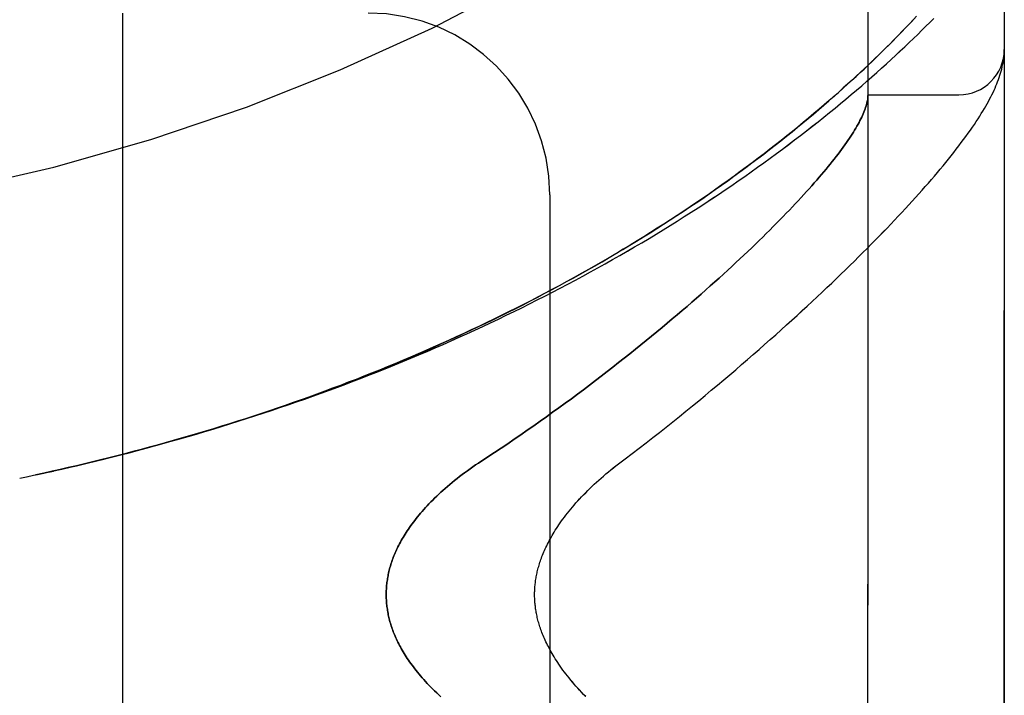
# Model space of a CAD drawing. Header units: inches. Extents: x 0 to 243, y 0 to 157.
# Tile 270 of 284: x 126.072 to 127.426, y 87.308 to 88.237. Entities that reach past the tile are written whole.
import ezdxf

# ---------------------------------------------------------------- set-up
doc = ezdxf.new("R2010")
doc.units = ezdxf.units.IN
doc.header["$LTSCALE"] = 13.357143
doc.header["$MEASUREMENT"] = 0
doc.linetypes.add('HIDDEN', pattern=[0.2, 0.1, -0.1])
doc.layers.add('LEFTHAND_DOOR_ASSEMBLY', color=7, linetype='CONTINUOUS')
doc.layers.add('RIGHTHAND_DOOR_ASSEMBLY', color=7, linetype='CONTINUOUS')

msp = doc.modelspace()

# ---------------------------------------------------------------- linework, layer by layer
at = {"layer": 'LEFTHAND_DOOR_ASSEMBLY', "color": 8, "linetype": 'HIDDEN'}
for p, q in [((127.2389, 86.1252), (127.2389, 88.7677)), ((127.4264, 86.5014), (127.4264, 88.3914)), ((126.2139, 88.2464), (126.2139, 86.6464)), ((127.2875, 88.2228), (127.295, 88.2306)), ((127.295, 88.2306), (127.3021, 88.2381)), ((127.2715, 88.2064), (127.2797, 88.2147)), ((127.2797, 88.2147), (127.2875, 88.2228)), ((127.4258, 88.1862), (127.4259, 88.1869)), ((127.426, 88.1879), (127.4261, 88.1886)), ((127.4261, 88.1892), (127.4262, 88.1899)), ((127.4261, 88.1886), (127.4261, 88.1892)), ((127.4262, 88.1906), (127.4263, 88.1913)), ((127.4262, 88.1899), (127.4262, 88.1906)), ((127.4254, 88.183), (127.4256, 88.1841)), ((127.4256, 88.1841), (127.4257, 88.1848)), ((127.4257, 88.1855), (127.4258, 88.1862)), ((127.4257, 88.1848), (127.4257, 88.1855)), ((127.2389, 88.1339), (127.3639, 88.1339)), ((126.8014, 87.9964), (126.8014, 86.8964)), ((126.0724, 87.6065), (126.0839, 87.6089))]:
    msp.add_line(p, q, dxfattribs=at)
for points in [[(126.1303, 87.6191), (126.1419, 87.6217), (126.1535, 87.6244), (126.1651, 87.6272), (126.1767, 87.63), (126.1883, 87.6328), (126.1999, 87.6357), (126.2114, 87.6387), (126.223, 87.6416), (126.2346, 87.6447), (126.2462, 87.6478), (126.2577, 87.6509), (126.2693, 87.6541), (126.2808, 87.6573), (126.2924, 87.6606), (126.3039, 87.6639), (126.3155, 87.6673), (126.327, 87.6707), (126.3385, 87.6741), (126.35, 87.6777), (126.3615, 87.6812), (126.373, 87.6848), (126.3844, 87.6885), (126.3959, 87.6922), (126.4073, 87.6959), (126.4188, 87.6997), (126.4302, 87.7036), (126.4416, 87.7075), (126.453, 87.7114), (126.4643, 87.7154), (126.4757, 87.7195), (126.487, 87.7236), (126.4984, 87.7277), (126.5097, 87.7319), (126.5209, 87.7361), (126.5322, 87.7404), (126.5435, 87.7447), (126.5547, 87.7491), (126.5659, 87.7535), (126.5771, 87.758), (126.5882, 87.7625), (126.5994, 87.7671), (126.6105, 87.7717), (126.6215, 87.7763), (126.6326, 87.7811), (126.6436, 87.7858), (126.6546, 87.7906), (126.6656, 87.7954), (126.6766, 87.8003), (126.6875, 87.8053), (126.6983, 87.8103), (126.7092, 87.8153), (126.72, 87.8204), (126.7308, 87.8255), (126.7415, 87.8306), (126.7523, 87.8358), (126.7629, 87.8411), (126.7736, 87.8464), (126.7842, 87.8517), (126.7947, 87.8571), (126.8053, 87.8625), (126.8157, 87.868), (126.8262, 87.8735), (126.8366, 87.879), (126.8469, 87.8846), (126.8572, 87.8902), (126.8675, 87.8958), (126.8777, 87.9015), (126.8878, 87.9073), (126.8979, 87.913), (126.908, 87.9188), (126.9179, 87.9246), (126.9279, 87.9305), (126.9378, 87.9364), (126.9476, 87.9423), (126.9574, 87.9483), (126.9671, 87.9543), (126.9767, 87.9603), (126.9863, 87.9663), (126.9958, 87.9724), (127.0053, 87.9785), (127.0146, 87.9846), (127.024, 87.9908), (127.0332, 87.9969), (127.0424, 88.0031), (127.0515, 88.0093), (127.0605, 88.0155), (127.0695, 88.0217), (127.0783, 88.028), (127.0871, 88.0342), (127.0959, 88.0405), (127.1045, 88.0467), (127.113, 88.053), (127.1215, 88.0593), (127.1299, 88.0656), (127.1381, 88.0718), (127.1463, 88.0781), (127.1545, 88.0844), (127.1625, 88.0907), (127.1704, 88.0969), (127.1782, 88.1032), (127.1859, 88.1094), (127.1936, 88.1156), (127.2011, 88.1218), (127.2086, 88.128), (127.2159, 88.1342), (127.2231, 88.1404), (127.2303, 88.1465), (127.2373, 88.1526), (127.2442, 88.1586), (127.251, 88.1647), (127.2577, 88.1707), (127.2643, 88.1766), (127.2708, 88.1825), (127.2772, 88.1884), (127.2835, 88.1943), (127.2896, 88.2), (127.2956, 88.2058), (127.3016, 88.2115), (127.3074, 88.2171), (127.3131, 88.2227), (127.3187, 88.2282), (127.3241, 88.2336), (127.3295, 88.239)], [(126.128, 87.6186), (126.1392, 87.6211), (126.1503, 87.6237), (126.1614, 87.6263), (126.1725, 87.629), (126.1836, 87.6317), (126.1948, 87.6345), (126.2059, 87.6373), (126.217, 87.6402), (126.2281, 87.6431), (126.2391, 87.646), (126.2502, 87.649), (126.2613, 87.652), (126.2724, 87.6551), (126.2834, 87.6582), (126.2945, 87.6614), (126.3055, 87.6646), (126.3166, 87.6679), (126.3276, 87.6711), (126.3386, 87.6745), (126.3496, 87.6779), (126.3606, 87.6813), (126.3716, 87.6848), (126.3826, 87.6883), (126.3936, 87.6919), (126.4045, 87.6955), (126.4154, 87.6992), (126.4264, 87.7029), (126.4373, 87.7066), (126.4481, 87.7104), (126.459, 87.7143), (126.4699, 87.7181), (126.4807, 87.7221), (126.4915, 87.726), (126.5023, 87.7301), (126.5131, 87.7341), (126.5239, 87.7383), (126.5346, 87.7424), (126.5454, 87.7466), (126.5561, 87.7509), (126.5668, 87.7552), (126.5774, 87.7595), (126.5881, 87.7639), (126.5987, 87.7683), (126.6093, 87.7728), (126.6198, 87.7773), (126.6304, 87.7819), (126.6409, 87.7865), (126.6513, 87.7912), (126.6618, 87.7959), (126.6722, 87.8006), (126.6826, 87.8054), (126.693, 87.8102), (126.7033, 87.8151), (126.7136, 87.82), (126.7239, 87.825), (126.7341, 87.83), (126.7443, 87.835), (126.7545, 87.8401), (126.7646, 87.8452), (126.7747, 87.8504), (126.7847, 87.8556), (126.7947, 87.8609), (126.8047, 87.8662), (126.8146, 87.8715), (126.8245, 87.8769), (126.8344, 87.8823), (126.8442, 87.8877), (126.8539, 87.8932), (126.8636, 87.8988), (126.8733, 87.9043), (126.8829, 87.9099), (126.8924, 87.9156), (126.9019, 87.9212), (126.9114, 87.9269), (126.9208, 87.9326), (126.9301, 87.9384), (126.9394, 87.9442), (126.9487, 87.95), (126.9578, 87.9559), (126.9669, 87.9618), (126.976, 87.9677), (126.985, 87.9736), (126.9939, 87.9796), (127.0028, 87.9855), (127.0116, 87.9915), (127.0203, 87.9976), (127.0289, 88.0036), (127.0375, 88.0097), (127.046, 88.0157), (127.0545, 88.0218), (127.0628, 88.0279), (127.0711, 88.034), (127.0793, 88.0402), (127.0875, 88.0463), (127.0955, 88.0524), (127.1035, 88.0586), (127.1114, 88.0647), (127.1191, 88.0708), (127.1268, 88.077), (127.1345, 88.0831), (127.142, 88.0892), (127.1494, 88.0953), (127.1568, 88.1015), (127.164, 88.1075), (127.1712, 88.1136), (127.1782, 88.1196), (127.185, 88.1256), (127.1917, 88.1315), (127.1983, 88.1372), (127.2046, 88.1429), (127.2108, 88.1485), (127.2167, 88.1539), (127.2225, 88.1592), (127.2281, 88.1644), (127.2335, 88.1694), (127.2387, 88.1744), (127.2438, 88.1792), (127.2487, 88.184), (127.2535, 88.1886), (127.2582, 88.1932), (127.2627, 88.1977), (127.2715, 88.2064)], [(127.4259, 88.1869), (127.4259, 88.1872), (127.426, 88.1879)], [(127.4263, 88.1913), (127.4263, 88.1917), (127.4263, 88.1921), (127.4263, 88.1924), (127.4263, 88.1928), (127.4264, 88.1932), (127.4264, 88.1935), (127.4264, 88.1939), (127.4264, 88.1943), (127.4264, 88.1946), (127.4264, 88.195), (127.4264, 88.1954), (127.4264, 88.1957)], [(126.8922, 87.6233), (126.9052, 87.6331), (126.9148, 87.6404), (126.9242, 87.6477), (126.9337, 87.655), (126.943, 87.6623), (126.9523, 87.6696), (126.9615, 87.6769), (126.9706, 87.6842), (126.9796, 87.6914), (126.9886, 87.6987), (126.9974, 87.7059), (127.0062, 87.7131), (127.0149, 87.7203), (127.0235, 87.7274), (127.032, 87.7346), (127.0405, 87.7417), (127.0488, 87.7487), (127.057, 87.7558), (127.0652, 87.7628), (127.0732, 87.7697), (127.0812, 87.7766), (127.0891, 87.7835), (127.0968, 87.7904), (127.1045, 87.7971), (127.1121, 87.8039), (127.1196, 87.8106), (127.127, 87.8173), (127.1342, 87.8239), (127.1414, 87.8304), (127.1485, 87.8369), (127.1555, 87.8434), (127.1624, 87.8498), (127.1692, 87.8562), (127.1759, 87.8625), (127.1825, 87.8687), (127.189, 87.8749), (127.1955, 87.8811), (127.2018, 87.8872), (127.208, 87.8932), (127.2141, 87.8992), (127.2202, 87.9051), (127.2261, 87.911), (127.232, 87.9168), (127.2377, 87.9226), (127.2434, 87.9283), (127.249, 87.934), (127.2544, 87.9396), (127.2598, 87.9451), (127.2651, 87.9506), (127.2703, 87.9561), (127.2755, 87.9615), (127.2805, 87.9668), (127.2855, 87.9721), (127.2903, 87.9773), (127.2951, 87.9825), (127.2998, 87.9876), (127.3044, 87.9927), (127.3089, 87.9978), (127.3133, 88.0027), (127.3177, 88.0077), (127.322, 88.0126), (127.3262, 88.0174), (127.3303, 88.0222), (127.3343, 88.027), (127.3383, 88.0317), (127.3422, 88.0363), (127.3459, 88.041), (127.3497, 88.0455), (127.3533, 88.0501), (127.3569, 88.0546), (127.3604, 88.0591), (127.3639, 88.0636), (127.3672, 88.0681), (127.3705, 88.0725), (127.3737, 88.0768), (127.3768, 88.0811), (127.3797, 88.0852), (127.3826, 88.0893), (127.3853, 88.0933), (127.3878, 88.0971), (127.3903, 88.1008), (127.3926, 88.1045), (127.3948, 88.108), (127.3969, 88.1115), (127.399, 88.1149), (127.4009, 88.1182), (127.4028, 88.1215), (127.4045, 88.1247), (127.4062, 88.1279), (127.4078, 88.131), (127.4094, 88.1341), (127.4109, 88.1371), (127.4123, 88.1402), (127.4136, 88.1432), (127.4149, 88.1461), (127.4161, 88.1491), (127.4172, 88.152), (127.4183, 88.1549), (127.4194, 88.1579), (127.4203, 88.1608), (127.4212, 88.1636), (127.422, 88.1665), (127.4228, 88.1694), (127.4234, 88.1722), (127.4241, 88.175), (127.4246, 88.1777), (127.425, 88.1804), (127.4254, 88.183)], [(127.2389, 88.133), (127.2389, 88.1327), (127.2389, 88.1324), (127.2389, 88.132), (127.2388, 88.1317), (127.2388, 88.1313), (127.2388, 88.1309), (127.2387, 88.1304), (127.2387, 88.1299)], [(127.2387, 88.1299), (127.2385, 88.1281), (127.2382, 88.1263), (127.2379, 88.1245), (127.2374, 88.1226), (127.2369, 88.1206), (127.2364, 88.1187), (127.2357, 88.1166), (127.235, 88.1145), (127.2342, 88.1124), (127.2334, 88.1102), (127.2324, 88.1079), (127.2314, 88.1056), (127.2303, 88.1033), (127.2292, 88.1009), (127.2279, 88.0985), (127.2266, 88.096), (127.2252, 88.0934), (127.2238, 88.0908), (127.2222, 88.0882), (127.2206, 88.0855), (127.2189, 88.0827), (127.2172, 88.0799), (127.2153, 88.0771), (127.2134, 88.0742), (127.2114, 88.0712), (127.2093, 88.0682), (127.2072, 88.0651), (127.2049, 88.062), (127.2026, 88.0588), (127.2002, 88.0556), (127.1978, 88.0523), (127.1952, 88.049), (127.1926, 88.0456), (127.1898, 88.0422), (127.187, 88.0387), (127.1842, 88.0351), (127.1812, 88.0315), (127.1782, 88.0279), (127.175, 88.0242), (127.1718, 88.0204), (127.1685, 88.0166), (127.1651, 88.0127), (127.1617, 88.0087), (127.1581, 88.0048), (127.1545, 88.0007), (127.1507, 87.9966), (127.1469, 87.9925), (127.143, 87.9883), (127.139, 87.984), (127.135, 87.9797), (127.1308, 87.9753), (127.1265, 87.9709), (127.1222, 87.9664), (127.1177, 87.9618), (127.1132, 87.9572), (127.1086, 87.9526), (127.1039, 87.9479), (127.0991, 87.9431), (127.0942, 87.9383), (127.0892, 87.9334), (127.0841, 87.9285), (127.079, 87.9235), (127.0737, 87.9185), (127.0683, 87.9134), (127.0629, 87.9083), (127.0573, 87.9031), (127.0517, 87.8979), (127.046, 87.8926), (127.0401, 87.8873), (127.0342, 87.8819), (127.0282, 87.8765), (127.0221, 87.871), (127.0159, 87.8655), (127.0096, 87.8599), (127.0032, 87.8543), (126.9967, 87.8486), (126.9901, 87.8429), (126.9834, 87.8372), (126.9766, 87.8314), (126.9698, 87.8256), (126.9628, 87.8197), (126.9557, 87.8138), (126.9486, 87.8079), (126.9413, 87.8019), (126.934, 87.7959), (126.9266, 87.7899), (126.9191, 87.7838), (126.9115, 87.7777), (126.9038, 87.7716), (126.896, 87.7655), (126.8882, 87.7593), (126.8802, 87.7532), (126.8722, 87.747), (126.8641, 87.7408), (126.856, 87.7346), (126.8477, 87.7283), (126.8394, 87.7221), (126.831, 87.7159), (126.8225, 87.7097), (126.814, 87.7034), (126.8053, 87.6972), (126.7967, 87.691), (126.7879, 87.6848), (126.7792, 87.6786), (126.7703, 87.6724), (126.7614, 87.6662), (126.7525, 87.6601), (126.7435, 87.654), (126.7344, 87.6479), (126.7254, 87.6419), (126.7162, 87.6359), (126.7032, 87.6273)], [(126.0946, 87.6112), (126.1058, 87.6136), (126.1169, 87.6161), (126.1303, 87.6191)], [(126.7032, 87.6273), (126.6993, 87.6247), (126.6955, 87.6221), (126.6917, 87.6195), (126.688, 87.6168), (126.6843, 87.6141), (126.6808, 87.6115), (126.6772, 87.6088), (126.6738, 87.6061), (126.6704, 87.6034), (126.667, 87.6006), (126.6638, 87.5979), (126.6606, 87.5952), (126.6575, 87.5925), (126.6545, 87.5898), (126.6515, 87.5871), (126.6486, 87.5844), (126.6458, 87.5818), (126.643, 87.5791), (126.6403, 87.5765), (126.6377, 87.5738), (126.6352, 87.5712), (126.6328, 87.5686), (126.6304, 87.566), (126.6281, 87.5635), (126.6258, 87.5609), (126.6237, 87.5584), (126.6216, 87.5559), (126.6195, 87.5534), (126.6175, 87.5509), (126.6156, 87.5485), (126.6138, 87.5461), (126.612, 87.5437), (126.6103, 87.5413), (126.6086, 87.5389), (126.607, 87.5366), (126.6054, 87.5342), (126.6039, 87.5319), (126.6024, 87.5296), (126.601, 87.5274), (126.5997, 87.5251), (126.5984, 87.5229), (126.5971, 87.5207), (126.5959, 87.5185), (126.5948, 87.5164), (126.5937, 87.5142), (126.5926, 87.5121), (126.5916, 87.5099), (126.5906, 87.5078), (126.5896, 87.5058), (126.5887, 87.5037), (126.5879, 87.5016), (126.587, 87.4996), (126.5862, 87.4976), (126.5855, 87.4956), (126.5848, 87.4936), (126.5841, 87.4916), (126.5834, 87.4896), (126.5828, 87.4877), (126.5822, 87.4857), (126.5816, 87.4838), (126.5811, 87.4818), (126.5806, 87.4799), (126.5802, 87.478), (126.5797, 87.4761), (126.5793, 87.4742), (126.5789, 87.4723), (126.5786, 87.4704), (126.5782, 87.4686), (126.578, 87.4667), (126.5777, 87.4648), (126.5774, 87.463), (126.5772, 87.4611), (126.577, 87.4593), (126.5769, 87.4574), (126.5767, 87.4556), (126.5766, 87.4538), (126.5765, 87.4519), (126.5765, 87.4501), (126.5764, 87.4483), (126.5764, 87.4464), (126.5764, 87.4446), (126.5765, 87.4428), (126.5765, 87.441), (126.5766, 87.4391), (126.5767, 87.4373), (126.5769, 87.4355), (126.577, 87.4336), (126.5772, 87.4318), (126.5774, 87.4299), (126.5777, 87.4281), (126.578, 87.4262), (126.5782, 87.4243), (126.5786, 87.4225), (126.5789, 87.4206), (126.5793, 87.4187), (126.5797, 87.4168), (126.5802, 87.4149), (126.5806, 87.413), (126.5811, 87.4111), (126.5816, 87.4091), (126.5822, 87.4072), (126.5828, 87.4052), (126.5834, 87.4033), (126.5841, 87.4013), (126.5848, 87.3993), (126.5855, 87.3973), (126.5862, 87.3953), (126.587, 87.3933), (126.5879, 87.3913), (126.5887, 87.3892), (126.5896, 87.3871), (126.5906, 87.385), (126.5916, 87.383), (126.5926, 87.3808), (126.5937, 87.3787), (126.5948, 87.3765), (126.5959, 87.3744), (126.5971, 87.3722), (126.5984, 87.37), (126.5997, 87.3678), (126.601, 87.3655), (126.6024, 87.3633), (126.6039, 87.361), (126.6054, 87.3587), (126.607, 87.3563), (126.6086, 87.354), (126.6103, 87.3516), (126.612, 87.3492), (126.6138, 87.3468), (126.6156, 87.3444), (126.6175, 87.342), (126.6195, 87.3395), (126.6216, 87.337), (126.6237, 87.3345), (126.6258, 87.332), (126.6281, 87.3294), (126.6304, 87.3269), (126.6328, 87.3243), (126.6352, 87.3217), (126.6377, 87.3191), (126.6403, 87.3164), (126.643, 87.3138), (126.6458, 87.3111), (126.6486, 87.3085), (126.6515, 87.3058)], [(126.8507, 87.3063), (126.8479, 87.3091), (126.8451, 87.312), (126.8425, 87.3148), (126.8399, 87.3177), (126.8373, 87.3205), (126.8349, 87.3233), (126.8325, 87.3261), (126.8301, 87.3289), (126.8279, 87.3317), (126.8257, 87.3345), (126.8235, 87.3372), (126.8215, 87.3399), (126.8195, 87.3426), (126.8176, 87.3452), (126.8157, 87.3479), (126.8139, 87.3505), (126.8122, 87.353), (126.8105, 87.3556), (126.8089, 87.3581), (126.8074, 87.3606), (126.8059, 87.363), (126.8045, 87.3654), (126.8031, 87.3678), (126.8018, 87.3701), (126.8006, 87.3725), (126.7994, 87.3748), (126.7982, 87.377), (126.7971, 87.3793), (126.7961, 87.3815), (126.795, 87.3837), (126.7941, 87.3858), (126.7932, 87.3879), (126.7923, 87.39), (126.7914, 87.3921), (126.7906, 87.3941), (126.7899, 87.3962), (126.7892, 87.3981), (126.7885, 87.4001), (126.7878, 87.402), (126.7872, 87.404), (126.7866, 87.4058), (126.7861, 87.4077), (126.7856, 87.4096), (126.7851, 87.4114), (126.7846, 87.4132), (126.7842, 87.415), (126.7838, 87.4167), (126.7834, 87.4185), (126.7831, 87.4202), (126.7828, 87.4219), (126.7824, 87.4236), (126.7822, 87.4253), (126.7819, 87.427), (126.7817, 87.4287), (126.7815, 87.4303), (126.7813, 87.432), (126.7811, 87.4336), (126.781, 87.4352), (126.7808, 87.4368), (126.7807, 87.4384), (126.7806, 87.44), (126.7806, 87.4417), (126.7805, 87.4433), (126.7805, 87.4448), (126.7805, 87.4464), (126.7805, 87.448), (126.7805, 87.4496), (126.7806, 87.4512), (126.7806, 87.4528), (126.7807, 87.4544), (126.7808, 87.4561), (126.781, 87.4577), (126.7811, 87.4593), (126.7813, 87.4609), (126.7815, 87.4626), (126.7817, 87.4642), (126.7819, 87.4659), (126.7822, 87.4676), (126.7824, 87.4693), (126.7827, 87.471), (126.7831, 87.4727), (126.7834, 87.4744), (126.7838, 87.4762), (126.7842, 87.4779), (126.7846, 87.4797), (126.7851, 87.4815), (126.7856, 87.4833), (126.7861, 87.4852), (126.7866, 87.487), (126.7872, 87.4889), (126.7878, 87.4909), (126.7885, 87.4928), (126.7892, 87.4947), (126.7899, 87.4967), (126.7906, 87.4987), (126.7914, 87.5008), (126.7923, 87.5029), (126.7932, 87.505), (126.7941, 87.5071), (126.795, 87.5092), (126.7961, 87.5114), (126.7971, 87.5136), (126.7982, 87.5159), (126.7994, 87.5181), (126.8006, 87.5204), (126.8018, 87.5228), (126.8031, 87.5251), (126.8045, 87.5275), (126.8059, 87.5299), (126.8074, 87.5323), (126.8089, 87.5348), (126.8105, 87.5373), (126.8122, 87.5399), (126.8139, 87.5424), (126.8157, 87.545), (126.8176, 87.5477), (126.8195, 87.5503), (126.8215, 87.553), (126.8235, 87.5557), (126.8257, 87.5584), (126.8279, 87.5612), (126.8301, 87.564), (126.8325, 87.5667), (126.8349, 87.5696), (126.8373, 87.5724), (126.8398, 87.5752), (126.8424, 87.578), (126.8451, 87.5809), (126.8479, 87.5838), (126.8506, 87.5866), (126.8535, 87.5895), (126.8564, 87.5924), (126.8594, 87.5952), (126.8625, 87.5981), (126.8656, 87.601), (126.8688, 87.6038), (126.872, 87.6067), (126.8752, 87.6095), (126.8786, 87.6123), (126.8819, 87.6151), (126.8853, 87.6178), (126.8887, 87.6206), (126.8922, 87.6233)], [(126.0835, 87.6088), (126.0955, 87.6114), (126.1071, 87.6139), (126.1187, 87.6164)]]:
    msp.add_lwpolyline(points, dxfattribs=at)
for centre, radius, start, end in [((125.4264, 90.7216), 2.7751, 270, 316.1116), ((126.5514, 87.9964), 0.25, 0, 90), ((127.3639, 88.1964), 0.0625, 270, 360)]:
    msp.add_arc(centre, radius, start, end, dxfattribs=at)
at = {"layer": 'RIGHTHAND_DOOR_ASSEMBLY', "color": 8, "linetype": 'HIDDEN'}
for p, q in [((127.2389, 88.7677), (127.2389, 86.1252)), ((127.4264, 88.3914), (127.4264, 86.5014)), ((126.2139, 88.2464), (126.2139, 86.6464)), ((127.3057, 88.2419), (127.2988, 88.2345)), ((127.2988, 88.2345), (127.2915, 88.2269)), ((127.2839, 88.219), (127.2759, 88.2108)), ((127.2915, 88.2269), (127.2839, 88.219)), ((127.4258, 88.1862), (127.4259, 88.1869)), ((127.4259, 88.1869), (127.426, 88.1876)), ((127.426, 88.1882), (127.4261, 88.1889)), ((127.426, 88.1876), (127.426, 88.1882)), ((127.4261, 88.1896), (127.4262, 88.1903)), ((127.4261, 88.1889), (127.4261, 88.1896)), ((127.4262, 88.1903), (127.4262, 88.191)), ((127.4254, 88.183), (127.4256, 88.1841)), ((127.4256, 88.1841), (127.4257, 88.1848)), ((127.4257, 88.1855), (127.4258, 88.1862)), ((127.4257, 88.1848), (127.4257, 88.1855)), ((127.2389, 88.1339), (127.3639, 88.1339)), ((126.8014, 87.9964), (126.8014, 86.8964)), ((126.0724, 87.6065), (126.0839, 87.6089))]:
    msp.add_line(p, q, dxfattribs=at)
for points in [[(126.1303, 87.6191), (126.1419, 87.6217), (126.1535, 87.6244), (126.1651, 87.6272), (126.1767, 87.63), (126.1883, 87.6328), (126.1998, 87.6357), (126.2114, 87.6387), (126.223, 87.6416), (126.2346, 87.6447), (126.2462, 87.6478), (126.2577, 87.6509), (126.2693, 87.6541), (126.2808, 87.6573), (126.2924, 87.6606), (126.3039, 87.6639), (126.3154, 87.6673), (126.327, 87.6707), (126.3385, 87.6741), (126.35, 87.6777), (126.3615, 87.6812), (126.3729, 87.6848), (126.3844, 87.6885), (126.3959, 87.6922), (126.4073, 87.6959), (126.4187, 87.6997), (126.4302, 87.7036), (126.4416, 87.7075), (126.453, 87.7114), (126.4643, 87.7154), (126.4757, 87.7195), (126.487, 87.7235), (126.4983, 87.7277), (126.5096, 87.7319), (126.5209, 87.7361), (126.5322, 87.7404), (126.5434, 87.7447), (126.5547, 87.7491), (126.5659, 87.7535), (126.577, 87.758), (126.5882, 87.7625), (126.5993, 87.7671), (126.6104, 87.7717), (126.6215, 87.7763), (126.6326, 87.781), (126.6436, 87.7858), (126.6546, 87.7906), (126.6656, 87.7954), (126.6765, 87.8003), (126.6875, 87.8053), (126.6983, 87.8102), (126.7092, 87.8153), (126.72, 87.8203), (126.7308, 87.8255), (126.7415, 87.8306), (126.7522, 87.8358), (126.7629, 87.8411), (126.7736, 87.8464), (126.7842, 87.8517), (126.7947, 87.8571), (126.8052, 87.8625), (126.8157, 87.8679), (126.8262, 87.8734), (126.8365, 87.879), (126.8469, 87.8846), (126.8572, 87.8902), (126.8674, 87.8958), (126.8776, 87.9015), (126.8878, 87.9072), (126.8979, 87.913), (126.9079, 87.9188), (126.9179, 87.9246), (126.9279, 87.9305), (126.9378, 87.9364), (126.9476, 87.9423), (126.9573, 87.9483), (126.9671, 87.9543), (126.9767, 87.9603), (126.9863, 87.9663), (126.9958, 87.9724), (127.0052, 87.9785), (127.0146, 87.9846), (127.0239, 87.9907), (127.0332, 87.9969), (127.0424, 88.0031), (127.0515, 88.0093), (127.0605, 88.0155), (127.0694, 88.0217), (127.0783, 88.0279), (127.0871, 88.0342), (127.0958, 88.0405), (127.1045, 88.0467), (127.113, 88.053), (127.1215, 88.0593), (127.1298, 88.0655), (127.1381, 88.0718), (127.1463, 88.0781), (127.1544, 88.0844), (127.1624, 88.0906), (127.1704, 88.0969), (127.1782, 88.1031), (127.1859, 88.1094), (127.1936, 88.1156), (127.2011, 88.1218), (127.2085, 88.128), (127.2159, 88.1342), (127.2231, 88.1403), (127.2303, 88.1465), (127.2373, 88.1526), (127.2442, 88.1586), (127.251, 88.1647), (127.2577, 88.1707), (127.2643, 88.1766), (127.2708, 88.1825), (127.2772, 88.1884), (127.2834, 88.1942), (127.2896, 88.2), (127.2956, 88.2058), (127.3016, 88.2114), (127.3074, 88.2171), (127.3131, 88.2227), (127.3187, 88.2282), (127.3241, 88.2336), (127.3295, 88.239)], [(127.2759, 88.2108), (127.2674, 88.2023), (127.263, 88.1979), (127.2584, 88.1934), (127.2538, 88.1889), (127.249, 88.1842), (127.2441, 88.1795), (127.239, 88.1747), (127.2338, 88.1697), (127.2284, 88.1647), (127.2229, 88.1595), (127.2171, 88.1542), (127.2112, 88.1488), (127.205, 88.1433), (127.1987, 88.1376), (127.1922, 88.1318), (127.1855, 88.126), (127.1787, 88.12), (127.1717, 88.114), (127.1645, 88.108), (127.1573, 88.1019), (127.1499, 88.0958), (127.1425, 88.0896), (127.135, 88.0835), (127.1274, 88.0774), (127.1197, 88.0712), (127.1119, 88.0651), (127.104, 88.059), (127.096, 88.0528), (127.088, 88.0467), (127.0798, 88.0405), (127.0716, 88.0344), (127.0633, 88.0283), (127.055, 88.0222), (127.0465, 88.0161), (127.038, 88.01), (127.0295, 88.004), (127.0208, 87.9979), (127.0121, 87.9919), (127.0033, 87.9859), (126.9944, 87.9799), (126.9855, 87.9739), (126.9765, 87.968), (126.9674, 87.9621), (126.9583, 87.9562), (126.9491, 87.9503), (126.9399, 87.9445), (126.9306, 87.9387), (126.9213, 87.9329), (126.9119, 87.9272), (126.9024, 87.9215), (126.8929, 87.9158), (126.8833, 87.9102), (126.8737, 87.9046), (126.8641, 87.899), (126.8544, 87.8935), (126.8446, 87.888), (126.8348, 87.8825), (126.825, 87.8771), (126.8151, 87.8717), (126.8051, 87.8664), (126.7952, 87.8611), (126.7852, 87.8559), (126.7751, 87.8506), (126.765, 87.8455), (126.7549, 87.8403), (126.7447, 87.8352), (126.7345, 87.8302), (126.7243, 87.8252), (126.714, 87.8202), (126.7037, 87.8153), (126.6934, 87.8104), (126.683, 87.8056), (126.6726, 87.8008), (126.6622, 87.796), (126.6517, 87.7913), (126.6412, 87.7867), (126.6307, 87.782), (126.6202, 87.7775), (126.6096, 87.7729), (126.599, 87.7685), (126.5884, 87.764), (126.5777, 87.7596), (126.5671, 87.7553), (126.5564, 87.751), (126.5457, 87.7467), (126.5349, 87.7425), (126.5242, 87.7384), (126.5134, 87.7342), (126.5026, 87.7302), (126.4918, 87.7261), (126.481, 87.7222), (126.4701, 87.7182), (126.4593, 87.7143), (126.4484, 87.7105), (126.4375, 87.7067), (126.4266, 87.7029), (126.4157, 87.6992), (126.4047, 87.6956), (126.3938, 87.692), (126.3828, 87.6884), (126.3718, 87.6849), (126.3608, 87.6814), (126.3498, 87.6779), (126.3388, 87.6745), (126.3278, 87.6712), (126.3167, 87.6679), (126.3057, 87.6646), (126.2946, 87.6614), (126.2836, 87.6583), (126.2725, 87.6551), (126.2614, 87.6521), (126.2503, 87.649), (126.2393, 87.646), (126.2282, 87.6431), (126.2171, 87.6402), (126.2059, 87.6373), (126.1948, 87.6345), (126.1837, 87.6318), (126.1726, 87.629), (126.1615, 87.6264), (126.1503, 87.6237), (126.1392, 87.6211), (126.1281, 87.6186)], [(127.4262, 88.191), (127.4263, 88.1913), (127.4263, 88.1917), (127.4263, 88.1921), (127.4263, 88.1924), (127.4263, 88.1928), (127.4264, 88.1932), (127.4264, 88.1935), (127.4264, 88.1939), (127.4264, 88.1943), (127.4264, 88.1947), (127.4264, 88.195), (127.4264, 88.1954)], [(126.8922, 87.6233), (126.9052, 87.6331), (126.9148, 87.6404), (126.9243, 87.6477), (126.9337, 87.655), (126.943, 87.6623), (126.9523, 87.6696), (126.9615, 87.6769), (126.9706, 87.6842), (126.9796, 87.6914), (126.9886, 87.6987), (126.9975, 87.7059), (127.0062, 87.7131), (127.0149, 87.7203), (127.0235, 87.7275), (127.0321, 87.7346), (127.0405, 87.7417), (127.0488, 87.7487), (127.0571, 87.7558), (127.0652, 87.7628), (127.0733, 87.7697), (127.0812, 87.7766), (127.0891, 87.7835), (127.0968, 87.7904), (127.1045, 87.7972), (127.1121, 87.8039), (127.1196, 87.8106), (127.127, 87.8173), (127.1342, 87.8239), (127.1414, 87.8304), (127.1485, 87.837), (127.1555, 87.8434), (127.1624, 87.8498), (127.1692, 87.8562), (127.1759, 87.8625), (127.1825, 87.8687), (127.189, 87.8749), (127.1955, 87.8811), (127.2018, 87.8872), (127.208, 87.8932), (127.2141, 87.8992), (127.2202, 87.9052), (127.2261, 87.911), (127.232, 87.9169), (127.2377, 87.9226), (127.2434, 87.9283), (127.249, 87.934), (127.2544, 87.9396), (127.2598, 87.9452), (127.2651, 87.9507), (127.2704, 87.9561), (127.2755, 87.9615), (127.2805, 87.9668), (127.2855, 87.9721), (127.2903, 87.9773), (127.2951, 87.9825), (127.2998, 87.9877), (127.3044, 87.9927), (127.3089, 87.9978), (127.3134, 88.0027), (127.3177, 88.0077), (127.322, 88.0126), (127.3262, 88.0174), (127.3303, 88.0222), (127.3343, 88.027), (127.3383, 88.0317), (127.3422, 88.0363), (127.346, 88.041), (127.3497, 88.0455), (127.3533, 88.0501), (127.3569, 88.0546), (127.3604, 88.0591), (127.3639, 88.0636), (127.3672, 88.0681), (127.3705, 88.0725), (127.3737, 88.0768), (127.3768, 88.0811), (127.3797, 88.0852), (127.3826, 88.0893), (127.3853, 88.0933), (127.3878, 88.0971), (127.3903, 88.1009), (127.3926, 88.1045), (127.3948, 88.108), (127.3969, 88.1115), (127.399, 88.1149), (127.4009, 88.1182), (127.4028, 88.1215), (127.4045, 88.1247), (127.4062, 88.1279), (127.4078, 88.131), (127.4094, 88.1341), (127.4109, 88.1371), (127.4123, 88.1402), (127.4136, 88.1432), (127.4149, 88.1461), (127.4161, 88.1491), (127.4172, 88.152), (127.4183, 88.1549), (127.4194, 88.1579), (127.4203, 88.1608), (127.4212, 88.1637), (127.422, 88.1665), (127.4228, 88.1694), (127.4234, 88.1722), (127.4241, 88.175), (127.4246, 88.1777), (127.425, 88.1804), (127.4254, 88.183)], [(127.2387, 88.1299), (127.2387, 88.1304), (127.2388, 88.1309), (127.2388, 88.1313), (127.2388, 88.1317), (127.2389, 88.132), (127.2389, 88.1324), (127.2389, 88.1327), (127.2389, 88.133)], [(126.7032, 87.6273), (126.7162, 87.6359), (126.7254, 87.6419), (126.7344, 87.6479), (126.7435, 87.654), (126.7525, 87.6601), (126.7614, 87.6662), (126.7703, 87.6724), (126.7792, 87.6786), (126.7879, 87.6848), (126.7967, 87.691), (126.8053, 87.6972), (126.814, 87.7034), (126.8225, 87.7097), (126.831, 87.7159), (126.8394, 87.7221), (126.8477, 87.7283), (126.856, 87.7346), (126.8641, 87.7408), (126.8722, 87.747), (126.8802, 87.7532), (126.8882, 87.7593), (126.896, 87.7655), (126.9038, 87.7716), (126.9115, 87.7777), (126.9191, 87.7838), (126.9266, 87.7899), (126.934, 87.7959), (126.9413, 87.8019), (126.9486, 87.8079), (126.9557, 87.8138), (126.9628, 87.8197), (126.9698, 87.8256), (126.9766, 87.8314), (126.9834, 87.8372), (126.9901, 87.8429), (126.9967, 87.8486), (127.0032, 87.8543), (127.0096, 87.8599), (127.0159, 87.8655), (127.0221, 87.871), (127.0282, 87.8765), (127.0342, 87.8819), (127.0401, 87.8873), (127.046, 87.8926), (127.0517, 87.8979), (127.0573, 87.9031), (127.0629, 87.9083), (127.0683, 87.9134), (127.0737, 87.9185), (127.079, 87.9235), (127.0841, 87.9285), (127.0892, 87.9334), (127.0942, 87.9383), (127.0991, 87.9431), (127.1039, 87.9479), (127.1086, 87.9526), (127.1132, 87.9572), (127.1177, 87.9618), (127.1222, 87.9664), (127.1265, 87.9709), (127.1308, 87.9753), (127.135, 87.9797), (127.139, 87.984), (127.143, 87.9883), (127.1469, 87.9925), (127.1507, 87.9966), (127.1545, 88.0007), (127.1581, 88.0048), (127.1617, 88.0087), (127.1651, 88.0127), (127.1685, 88.0166), (127.1718, 88.0204), (127.175, 88.0242), (127.1782, 88.0279), (127.1812, 88.0315), (127.1842, 88.0351), (127.187, 88.0387), (127.1898, 88.0422), (127.1926, 88.0456), (127.1952, 88.049), (127.1978, 88.0523), (127.2002, 88.0556), (127.2026, 88.0588), (127.2049, 88.062), (127.2072, 88.0651), (127.2093, 88.0682), (127.2114, 88.0712), (127.2134, 88.0742), (127.2153, 88.0771), (127.2172, 88.0799), (127.2189, 88.0827), (127.2206, 88.0855), (127.2222, 88.0882), (127.2238, 88.0908), (127.2252, 88.0934), (127.2266, 88.096), (127.2279, 88.0985), (127.2292, 88.1009), (127.2303, 88.1033), (127.2314, 88.1056), (127.2324, 88.1079), (127.2334, 88.1102), (127.2342, 88.1124), (127.235, 88.1145), (127.2357, 88.1166), (127.2364, 88.1187), (127.2369, 88.1206), (127.2374, 88.1226), (127.2379, 88.1245), (127.2382, 88.1263), (127.2385, 88.1281), (127.2387, 88.1299)], [(126.1303, 87.6191), (126.1169, 87.6161), (126.1058, 87.6136), (126.0947, 87.6112)], [(126.6515, 87.3058), (126.6486, 87.3085), (126.6458, 87.3111), (126.643, 87.3138), (126.6403, 87.3164), (126.6377, 87.3191), (126.6352, 87.3217), (126.6328, 87.3243), (126.6304, 87.3269), (126.6281, 87.3294), (126.6258, 87.332), (126.6237, 87.3345), (126.6216, 87.337), (126.6195, 87.3395), (126.6175, 87.342), (126.6156, 87.3444), (126.6138, 87.3468), (126.612, 87.3492), (126.6103, 87.3516), (126.6086, 87.354), (126.607, 87.3563), (126.6054, 87.3587), (126.6039, 87.361), (126.6024, 87.3633), (126.601, 87.3655), (126.5997, 87.3678), (126.5984, 87.37), (126.5971, 87.3722), (126.5959, 87.3744), (126.5948, 87.3765), (126.5937, 87.3787), (126.5926, 87.3808), (126.5916, 87.383), (126.5906, 87.385), (126.5896, 87.3871), (126.5887, 87.3892), (126.5879, 87.3913), (126.587, 87.3933), (126.5862, 87.3953), (126.5855, 87.3973), (126.5848, 87.3993), (126.5841, 87.4013), (126.5834, 87.4033), (126.5828, 87.4052), (126.5822, 87.4072), (126.5816, 87.4091), (126.5811, 87.4111), (126.5806, 87.413), (126.5802, 87.4149), (126.5797, 87.4168), (126.5793, 87.4187), (126.5789, 87.4206), (126.5786, 87.4225), (126.5782, 87.4243), (126.578, 87.4262), (126.5777, 87.4281), (126.5774, 87.4299), (126.5772, 87.4318), (126.577, 87.4336), (126.5769, 87.4355), (126.5767, 87.4373), (126.5766, 87.4391), (126.5765, 87.441), (126.5765, 87.4428), (126.5764, 87.4446), (126.5764, 87.4464), (126.5764, 87.4483), (126.5765, 87.4501), (126.5765, 87.4519), (126.5766, 87.4538), (126.5767, 87.4556), (126.5769, 87.4574), (126.577, 87.4593), (126.5772, 87.4611), (126.5774, 87.463), (126.5777, 87.4648), (126.578, 87.4667), (126.5782, 87.4686), (126.5786, 87.4704), (126.5789, 87.4723), (126.5793, 87.4742), (126.5797, 87.4761), (126.5802, 87.478), (126.5806, 87.4799), (126.5811, 87.4818), (126.5816, 87.4838), (126.5822, 87.4857), (126.5828, 87.4877), (126.5834, 87.4896), (126.5841, 87.4916), (126.5848, 87.4936), (126.5855, 87.4956), (126.5862, 87.4976), (126.587, 87.4996), (126.5879, 87.5016), (126.5887, 87.5037), (126.5896, 87.5058), (126.5906, 87.5078), (126.5916, 87.5099), (126.5926, 87.5121), (126.5937, 87.5142), (126.5948, 87.5164), (126.5959, 87.5185), (126.5971, 87.5207), (126.5984, 87.5229), (126.5997, 87.5251), (126.601, 87.5274), (126.6024, 87.5296), (126.6039, 87.5319), (126.6054, 87.5342), (126.607, 87.5366), (126.6086, 87.5389), (126.6103, 87.5413), (126.612, 87.5437), (126.6138, 87.5461), (126.6156, 87.5485), (126.6175, 87.5509), (126.6195, 87.5534), (126.6216, 87.5559), (126.6237, 87.5584), (126.6258, 87.5609), (126.6281, 87.5635), (126.6304, 87.566), (126.6328, 87.5686), (126.6352, 87.5712), (126.6377, 87.5738), (126.6403, 87.5765), (126.643, 87.5791), (126.6458, 87.5818), (126.6486, 87.5844), (126.6515, 87.5871), (126.6545, 87.5898), (126.6575, 87.5925), (126.6606, 87.5952), (126.6638, 87.5979), (126.667, 87.6006), (126.6704, 87.6034), (126.6738, 87.6061), (126.6772, 87.6088), (126.6808, 87.6115), (126.6843, 87.6141), (126.688, 87.6168), (126.6917, 87.6195), (126.6955, 87.6221), (126.6993, 87.6247), (126.7032, 87.6273)], [(126.8506, 87.3063), (126.8479, 87.3091), (126.8451, 87.312), (126.8424, 87.3149), (126.8398, 87.3177), (126.8373, 87.3205), (126.8349, 87.3233), (126.8325, 87.3262), (126.8301, 87.3289), (126.8279, 87.3317), (126.8257, 87.3345), (126.8235, 87.3372), (126.8215, 87.3399), (126.8195, 87.3426), (126.8176, 87.3452), (126.8157, 87.3479), (126.8139, 87.3505), (126.8122, 87.353), (126.8105, 87.3556), (126.8089, 87.3581), (126.8074, 87.3606), (126.8059, 87.363), (126.8045, 87.3654), (126.8031, 87.3678), (126.8018, 87.3701), (126.8006, 87.3725), (126.7994, 87.3748), (126.7982, 87.377), (126.7971, 87.3793), (126.7961, 87.3815), (126.795, 87.3837), (126.7941, 87.3858), (126.7932, 87.3879), (126.7923, 87.39), (126.7914, 87.3921), (126.7906, 87.3942), (126.7899, 87.3962), (126.7892, 87.3981), (126.7885, 87.4001), (126.7878, 87.402), (126.7872, 87.404), (126.7866, 87.4058), (126.7861, 87.4077), (126.7856, 87.4096), (126.7851, 87.4114), (126.7846, 87.4132), (126.7842, 87.415), (126.7838, 87.4167), (126.7834, 87.4185), (126.7831, 87.4202), (126.7827, 87.4219), (126.7824, 87.4236), (126.7822, 87.4253), (126.7819, 87.427), (126.7817, 87.4287), (126.7815, 87.4303), (126.7813, 87.432), (126.7811, 87.4336), (126.781, 87.4352), (126.7808, 87.4368), (126.7807, 87.4385), (126.7806, 87.4401), (126.7806, 87.4417), (126.7805, 87.4433), (126.7805, 87.4449), (126.7805, 87.4465), (126.7805, 87.4481), (126.7805, 87.4496), (126.7806, 87.4512), (126.7806, 87.4528), (126.7807, 87.4545), (126.7808, 87.4561), (126.781, 87.4577), (126.7811, 87.4593), (126.7813, 87.4609), (126.7815, 87.4626), (126.7817, 87.4642), (126.7819, 87.4659), (126.7822, 87.4676), (126.7824, 87.4693), (126.7828, 87.471), (126.7831, 87.4727), (126.7834, 87.4744), (126.7838, 87.4762), (126.7842, 87.4779), (126.7846, 87.4797), (126.7851, 87.4815), (126.7856, 87.4833), (126.7861, 87.4852), (126.7866, 87.4871), (126.7872, 87.4889), (126.7878, 87.4909), (126.7885, 87.4928), (126.7892, 87.4948), (126.7899, 87.4967), (126.7906, 87.4988), (126.7914, 87.5008), (126.7923, 87.5029), (126.7932, 87.505), (126.7941, 87.5071), (126.795, 87.5092), (126.7961, 87.5114), (126.7971, 87.5136), (126.7982, 87.5159), (126.7994, 87.5181), (126.8006, 87.5204), (126.8018, 87.5228), (126.8031, 87.5251), (126.8045, 87.5275), (126.8059, 87.5299), (126.8074, 87.5323), (126.8089, 87.5348), (126.8105, 87.5373), (126.8122, 87.5399), (126.8139, 87.5424), (126.8157, 87.545), (126.8176, 87.5477), (126.8195, 87.5503), (126.8215, 87.553), (126.8235, 87.5557), (126.8257, 87.5584), (126.8279, 87.5612), (126.8301, 87.564), (126.8325, 87.5668), (126.8349, 87.5696), (126.8373, 87.5724), (126.8399, 87.5752), (126.8425, 87.5781), (126.8451, 87.5809), (126.8479, 87.5838), (126.8507, 87.5866), (126.8535, 87.5895), (126.8565, 87.5924), (126.8594, 87.5953), (126.8625, 87.5981), (126.8656, 87.601), (126.8688, 87.6038), (126.872, 87.6067), (126.8752, 87.6095), (126.8786, 87.6123), (126.8819, 87.6151), (126.8853, 87.6178), (126.8888, 87.6206), (126.8922, 87.6233)], [(126.0835, 87.6088), (126.0955, 87.6114), (126.1071, 87.6139), (126.1187, 87.6164)]]:
    msp.add_lwpolyline(points, dxfattribs=at)
for centre, radius, start, end in [((125.4264, 90.7216), 2.7751, 270, 316.1116), ((126.5514, 87.9964), 0.25, 0, 90), ((127.3639, 88.1964), 0.0625, 270, 360)]:
    msp.add_arc(centre, radius, start, end, dxfattribs=at)

doc.saveas('drawing.dxf')
